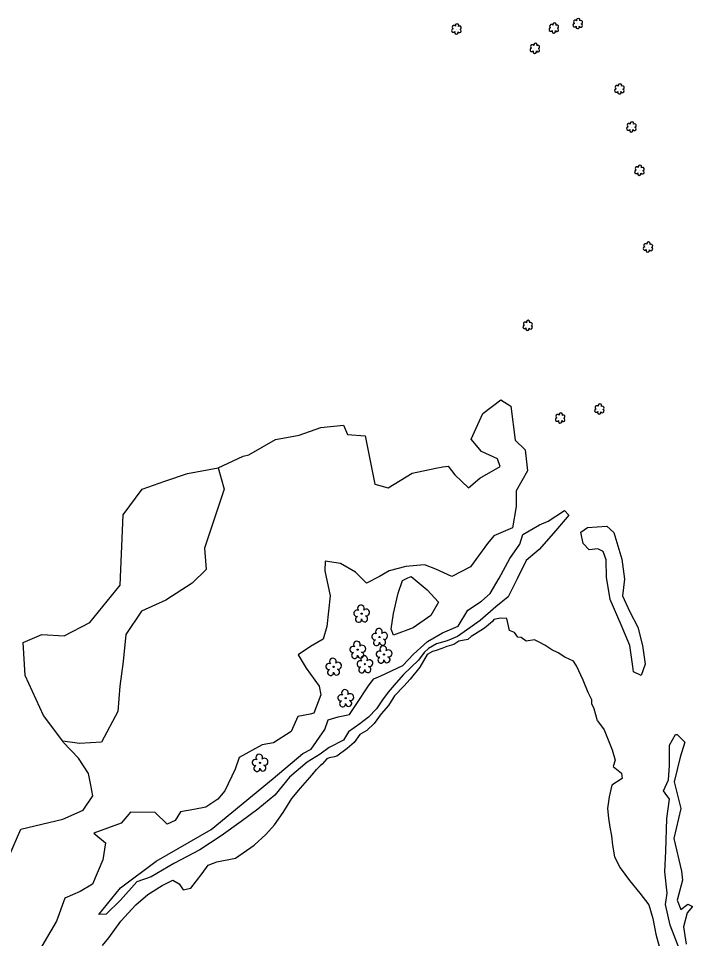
# Model space of a CAD drawing. Extents: x 3040896 to 3051146, y 687568 to 732976.
# Drawn here: x 3049288 to 3049663, y 695699 to 696211 of the extents above; entities that cross this region are included whole.
import ezdxf

# ---------------------------------------------------------------- set-up
doc = ezdxf.new("R2010")
doc.units = 0
for name, color, linetype in [('Exist Hydro Stream or Body of Water', 7, 'Continuous'), ('Exist Vegetation Hedge Row', 7, 'Continuous'), ('Exist Vegetation Shrub CELL', 7, 'Continuous'), ('Exist Vegetation Tree CELL', 7, 'Continuous'), ('Exist Vegetation Woods Line', 7, 'Continuous')]:
    doc.layers.add(name, color=color, linetype=linetype)

msp = doc.modelspace()

# ---------------------------------------------------------------- linework, layer by layer
at = {"layer": 'Exist Hydro Stream or Body of Water'}
for points in [[(3049609.98, 695820.48), (3049608.05, 695827.02), (3049606.79, 695829.82), (3049606.8, 695832.03), (3049604.81, 695836.19), (3049601.99, 695843.08), (3049598.31, 695850.94), (3049596.66, 695853.55), (3049591.72, 695855.72), (3049588.05, 695858.25), (3049584.62, 695859.89), (3049580.68, 695862.48), (3049577.52, 695864.15), (3049574.85, 695865.51), (3049570.29, 695864.74), (3049567.47, 695866.7), (3049565.66, 695866.85), (3049563.79, 695869.46), (3049561.03, 695870.63), (3049559.47, 695877.27), (3049555.95, 695877.45), (3049552.29, 695876.77), (3049551.55, 695875.61), (3049547.03, 695871.89), (3049541.44, 695868.49), (3049539.74, 695867.22), (3049537.76, 695865.65), (3049532.91, 695864.65), (3049530.1, 695862.88), (3049526.21, 695861.7), (3049523.34, 695860.56), (3049520.13, 695859.57), (3049518.14, 695858.94), (3049515.25, 695857.27), (3049511.15, 695850.29), (3049505.76, 695843.62), (3049502.16, 695839.63), (3049497.1, 695834.24), (3049493.66, 695828.86), (3049489.67, 695824.24), (3049485.7, 695818.97), (3049481.6, 695815.08), (3049477.84, 695812.81), (3049474.62, 695808.43), (3049470.66, 695805.08), (3049465.07, 695800.83), (3049463.61, 695800.47), (3049460.67, 695799.92), (3049459.51, 695799.36), (3049456.87, 695796.3), (3049455.78, 695795.35), (3049453.62, 695793.41)], [(3049609.98, 695820.48), (3049613.67, 695815.4), (3049618.04, 695804.32), (3049619.8, 695798.52), (3049618.7, 695795), (3049623.3, 695791.35), (3049623.67, 695788.31), (3049617.93, 695784.65), (3049616.46, 695778.14), (3049615.54, 695771.68), (3049615.99, 695766.37), (3049616.84, 695761.36), (3049617.65, 695756.56), (3049618.22, 695751.29), (3049619.42, 695744.86), (3049622.47, 695738.74), (3049627.63, 695731.67), (3049633.47, 695724.65), (3049638.52, 695718.11), (3049640.78, 695710.51), (3049642.39, 695701.92), (3049644.87, 695692.42)], [(3049334.64, 695695.47), (3049338.14, 695699.79), (3049344.79, 695709.04), (3049353.22, 695718.11), (3049359.85, 695723.81), (3049367.91, 695728.88), (3049373.79, 695731.79), (3049377.24, 695729.85), (3049379.54, 695726.57), (3049383.89, 695727.41), (3049390.06, 695735.6), (3049393.43, 695740.12), (3049398.24, 695742.03), (3049408.67, 695744.03), (3049419.02, 695751.25), (3049425.43, 695757.31), (3049430.3, 695762.66), (3049435.11, 695769.4), (3049439.93, 695777.2), (3049444.82, 695783.03), (3049451.33, 695790.35), (3049453.62, 695793.41)]]:
    msp.add_lwpolyline(points, dxfattribs=at)
at = {"layer": 'Exist Vegetation Hedge Row'}
for points in [[(3049412.85, 695967.54), (3049416, 695968.23), (3049430.82, 695976.75), (3049444.02, 695979.2), (3049456.13, 695983.54), (3049468.62, 695984.71), (3049470.95, 695979.55), (3049480.65, 695978.77), (3049486.16, 695952), (3049493.49, 695949.93), (3049506.86, 695958.05), (3049519.95, 695960.82), (3049524, 695961.57), (3049526.83, 695962), (3049530.57, 695957.17), (3049538.17, 695949.84), (3049544.58, 695955.21), (3049555.75, 695961.72), (3049554.39, 695966.02), (3049545.36, 695970.07), (3049539.74, 695977.04), (3049546.11, 695991.33), (3049556.12, 695998.86), (3049561.77, 695995.39), (3049564.08, 695976.5), (3049569.61, 695971.13), (3049571.02, 695959.44), (3049564.78, 695948.23), (3049564.7, 695939.54), (3049562.6, 695927.73), (3049552.31, 695923.2), (3049548.72, 695919.02), (3049539.35, 695906.06), (3049528.93, 695900.63), (3049519.96, 695904.71), (3049514.26, 695906.93), (3049513.51, 695907.08)], [(3049398.94, 695961.06), (3049412.85, 695967.54)], [(3049532.52, 695873.04), (3049537.83, 695881.88), (3049545.48, 695886.87), (3049550.29, 695891.14), (3049555.24, 695899.69), (3049561.26, 695910.66), (3049566.72, 695918.62), (3049568.37, 695923.91), (3049577.59, 695929.34), (3049582.41, 695931.44), (3049591.54, 695937.32), (3049593.97, 695934.81), (3049586.77, 695926.29), (3049577.51, 695915.69), (3049570.17, 695909.52), (3049565.32, 695899.32), (3049560.17, 695889.35), (3049553.44, 695883.72), (3049544.66, 695876.26), (3049535.81, 695869.83)], [(3049610.14, 695915.97), (3049605.29, 695915.41), (3049601.87, 695918.91), (3049600.65, 695925.21), (3049604.45, 695927.83), (3049615.02, 695928.64), (3049619.01, 695925.04), (3049623.45, 695910.31), (3049624.9, 695899.11), (3049623.9, 695889.92), (3049627.8, 695881.33), (3049632.26, 695872.48), (3049634.86, 695862.21), (3049636.5, 695851.92), (3049634.16, 695845.7), (3049629.91, 695847.57), (3049629.61, 695850.62), (3049627.87, 695862.24), (3049623.09, 695873.79), (3049616.99, 695887.87), (3049614.9, 695900.26), (3049614.78, 695909.96), (3049613.03, 695914.58), (3049610.14, 695915.97)], [(3049494.15, 695903.86), (3049488.73, 695900.68), (3049481.57, 695896.94), (3049475.45, 695903.14), (3049467.03, 695907.8), (3049458.55, 695909.18), (3049458.33, 695903.81), (3049461.35, 695889.87), (3049459.34, 695872.79), (3049457.33, 695865.9), (3049450.31, 695861.66), (3049443.52, 695857.06), (3049448.02, 695849.71), (3049455.16, 695839.64), (3049456.16, 695834.86), (3049452.2, 695824.64), (3049450.11, 695824.15), (3049443.36, 695822.91), (3049439.63, 695814.48), (3049429.79, 695808.14), (3049423.47, 695807.02), (3049410.66, 695800.03), (3049408.39, 695793.49), (3049402.65, 695781.52)], [(3049513.51, 695907.08), (3049509.41, 695906.67), (3049503.36, 695906.25), (3049494.15, 695903.86)], [(3049446.1, 695802.17), (3049450.69, 695804.69), (3049458.36, 695815.51), (3049460.18, 695820.96), (3049465.64, 695822.57), (3049472.01, 695823.85), (3049475.43, 695828.93), (3049482.98, 695840.36), (3049485.64, 695843.71), (3049489.54, 695845.46), (3049501.64, 695851.19), (3049507.54, 695857.42), (3049515.34, 695864.51), (3049523.66, 695869.25), (3049532.52, 695873.04)], [(3049535.81, 695869.83), (3049532.08, 695867.25), (3049526.39, 695864.94), (3049520.39, 695863.13), (3049515.98, 695860.58), (3049513.56, 695858.34), (3049510.44, 695854.19), (3049502.14, 695846.17), (3049498.06, 695841.46), (3049493.61, 695836.32), (3049490.45, 695832.05), (3049487.01, 695827.11), (3049482.53, 695822.53), (3049477.69, 695818.8), (3049471.55, 695814.3), (3049468.63, 695809.75), (3049460.65, 695805.51), (3049455.76, 695801.97), (3049448.5, 695797.49)], [(3049655.63, 695693), (3049650.4, 695706.86), (3049647.79, 695718.24), (3049648.67, 695724.55), (3049647.45, 695736.44), (3049647.92, 695748.04), (3049648.51, 695766.14), (3049650.03, 695776.83), (3049646.61, 695781.5), (3049649.33, 695787.53), (3049649.88, 695795.57), (3049649.93, 695806.9), (3049653.36, 695812.75), (3049654.2, 695812.77), (3049658.57, 695808.55), (3049655.89, 695800.19), (3049652.64, 695786.6), (3049656.27, 695771.66), (3049652.34, 695755.03), (3049656.7, 695736.82), (3049657.23, 695731.87), (3049654.27, 695720.77), (3049656.34, 695715.61), (3049660.16, 695718.52), (3049662.8, 695717.24), (3049659.84, 695713.78), (3049657.71, 695705.93), (3049659.16, 695696.31)], [(3049321.28, 695799.59), (3049313.07, 695808.4), (3049312.58, 695809.07)], [(3049312.61, 695765.78), (3049323.9, 695770.83), (3049329.38, 695778.64), (3049328.28, 695784.63), (3049326.82, 695791.22), (3049321.28, 695799.59)], [(3049332.63, 695712.72), (3049344.77, 695727.51), (3049364.56, 695742.39), (3049395.12, 695760.05), (3049429.53, 695788.39), (3049446.1, 695802.17)], [(3049448.5, 695797.49), (3049438.63, 695789.1), (3049430.55, 695779.18), (3049421.06, 695771.28), (3049411.72, 695764.37), (3049400.73, 695756.54), (3049388.85, 695748.7), (3049374.27, 695741.14), (3049361.67, 695733.79), (3049353.83, 695730.85), (3049344.7, 695720.7), (3049336.73, 695713.03), (3049332.63, 695712.72)], [(3049402.65, 695781.52), (3049398.79, 695776.94), (3049392.12, 695772.37), (3049385.45, 695771.11), (3049378.09, 695769.78), (3049375.07, 695765.1), (3049370.7, 695763.04), (3049364.01, 695769.39), (3049350.22, 695769.72), (3049344.98, 695763.52), (3049329.89, 695758.07), (3049336.31, 695752.59), (3049334.88, 695743.07), (3049329.1, 695729.65), (3049322.35, 695725.5), (3049313.76, 695721.92), (3049309.16, 695709.02), (3049300.93, 695695.11)], [(3049260.29, 695687.53), (3049265.5, 695700.58), (3049271.34, 695711.22), (3049275.07, 695725.14), (3049280.34, 695738.27), (3049283.17, 695746.06), (3049289.21, 695760.21), (3049312.61, 695765.78)]]:
    msp.add_lwpolyline(points, dxfattribs=at)
at = {"layer": 'Exist Vegetation Shrub CELL'}
for p, q in [((3049599.02, 696207.82), (3049599.02, 696207.82)), ((3049531.58, 696204.8), (3049531.58, 696204.8)), ((3049585.74, 696205.38), (3049585.74, 696205.38)), ((3049575.16, 696194.07), (3049575.16, 696194.07)), ((3049622.18, 696171.5), (3049622.18, 696171.5)), ((3049628.84, 696150.37), (3049628.84, 696150.37)), ((3049633.28, 696126.24), (3049633.28, 696126.24)), ((3049638.04, 696083.58), (3049638.04, 696083.58)), ((3049571.15, 696040.01), (3049571.15, 696040.01)), ((3049611.01, 695993.54), (3049611.01, 695993.54)), ((3049589.26, 695988.6), (3049589.26, 695988.6))]:
    msp.add_line(p, q, dxfattribs=at)
for centre, radius, start, end in [((3049530.1, 696205.92), 0.968, 35.8908, 245.4216), ((3049531.81, 696206.84), 0.99, 334.8391, 200.4717), ((3049533.25, 696205.67), 0.929, 284.4567, 126.0861), ((3049584.26, 696206.5), 0.968, 35.8908, 245.4216), ((3049585.97, 696207.42), 0.99, 334.8391, 200.4717), ((3049587.41, 696206.25), 0.929, 284.4567, 126.0861), ((3049597.22, 696207.12), 0.955, 95.1099, 327.9534), ((3049597.54, 696208.95), 0.968, 35.8908, 245.4216), ((3049598.89, 696206.14), 0.984, 151.2797, 21.387), ((3049599.25, 696209.86), 0.99, 334.8391, 200.4717), ((3049600.66, 696206.89), 0.937, 204.9913, 73.4601), ((3049600.69, 696208.69), 0.929, 284.4567, 126.0861), ((3049529.78, 696204.09), 0.955, 95.1099, 327.9534), ((3049531.45, 696203.11), 0.984, 151.2797, 21.387), ((3049533.22, 696203.87), 0.937, 204.9913, 73.4601), ((3049583.94, 696204.67), 0.955, 95.1099, 327.9534), ((3049585.61, 696203.69), 0.984, 151.2797, 21.387), ((3049587.38, 696204.45), 0.937, 204.9913, 73.4601), ((3049573.68, 696195.2), 0.968, 35.8908, 245.4216), ((3049575.39, 696196.11), 0.99, 334.8391, 200.4717), ((3049573.36, 696193.37), 0.955, 95.1099, 327.9534), ((3049575.03, 696192.39), 0.984, 151.2797, 21.387), ((3049576.8, 696193.14), 0.937, 204.9913, 73.4601), ((3049576.84, 696194.94), 0.929, 284.4567, 126.0861), ((3049620.38, 696170.8), 0.955, 95.1099, 327.9534), ((3049620.7, 696172.63), 0.968, 35.8908, 245.4216), ((3049622.41, 696173.54), 0.99, 334.8391, 200.4717), ((3049623.82, 696170.58), 0.937, 204.9913, 73.4601), ((3049623.86, 696172.37), 0.929, 284.4567, 126.0861), ((3049622.06, 696169.82), 0.984, 151.2797, 21.387), ((3049627.04, 696149.66), 0.955, 95.1099, 327.9534), ((3049627.36, 696151.49), 0.968, 35.8908, 245.4216), ((3049629.07, 696152.41), 0.99, 334.8391, 200.4717), ((3049630.48, 696149.44), 0.937, 204.9913, 73.4601), ((3049630.51, 696151.24), 0.929, 284.4567, 126.0861), ((3049628.71, 696148.68), 0.984, 151.2797, 21.387), ((3049631.48, 696125.53), 0.955, 95.1099, 327.9534), ((3049631.8, 696127.36), 0.968, 35.8908, 245.4216), ((3049633.15, 696124.55), 0.984, 151.2797, 21.387), ((3049633.51, 696128.28), 0.99, 334.8391, 200.4717), ((3049634.92, 696125.31), 0.937, 204.9913, 73.4601), ((3049634.95, 696127.11), 0.929, 284.4567, 126.0861), ((3049636.24, 696082.88), 0.955, 95.1099, 327.9534), ((3049636.56, 696084.71), 0.968, 35.8908, 245.4216), ((3049638.27, 696085.62), 0.99, 334.8391, 200.4717), ((3049639.68, 696082.65), 0.937, 204.9913, 73.4601), ((3049639.71, 696084.45), 0.929, 284.4567, 126.0861), ((3049637.91, 696081.9), 0.984, 151.2797, 21.387), ((3049571.38, 696042.05), 0.99, 334.8391, 200.4717), ((3049569.35, 696039.31), 0.955, 95.1099, 327.9534), ((3049569.66, 696041.14), 0.968, 35.8908, 245.4216), ((3049571.02, 696038.33), 0.984, 151.2797, 21.387), ((3049572.78, 696039.08), 0.937, 204.9913, 73.4601), ((3049572.82, 696040.88), 0.929, 284.4567, 126.0861), ((3049611.24, 695995.58), 0.99, 334.8391, 200.4717), ((3049589.49, 695990.64), 0.99, 334.8391, 200.4717), ((3049609.21, 695992.83), 0.955, 95.1099, 327.9534), ((3049609.52, 695994.66), 0.968, 35.8908, 245.4216), ((3049610.88, 695991.85), 0.984, 151.2797, 21.387), ((3049612.64, 695992.61), 0.937, 204.9913, 73.4601), ((3049612.68, 695994.4), 0.929, 284.4567, 126.0861), ((3049587.46, 695987.89), 0.955, 95.1099, 327.9534), ((3049587.77, 695989.72), 0.968, 35.8908, 245.4216), ((3049589.13, 695986.91), 0.984, 151.2797, 21.387), ((3049590.89, 695987.67), 0.937, 204.9913, 73.4601), ((3049590.93, 695989.46), 0.929, 284.4567, 126.0861)]:
    msp.add_arc(centre, radius, start, end, dxfattribs=at)
at = {"layer": 'Exist Vegetation Tree CELL'}
for p, q in [((3049478.76, 695880.01), (3049478.76, 695880.01)), ((3049488.75, 695867.01), (3049488.75, 695867.01)), ((3049476.58, 695859.93), (3049476.58, 695859.93)), ((3049491.22, 695857.33), (3049491.22, 695857.33)), ((3049463.19, 695850.46), (3049463.19, 695850.46)), ((3049480.53, 695851.89), (3049480.53, 695851.89)), ((3049469.9, 695833.01), (3049469.9, 695833.01)), ((3049422.24, 695797.11), (3049422.24, 695797.11))]:
    msp.add_line(p, q, dxfattribs=at)
for centre in [(3049478.76, 695880.01), (3049488.75, 695867.01), (3049476.58, 695859.93), (3049491.22, 695857.33), (3049463.19, 695850.46), (3049480.53, 695851.89), (3049469.9, 695833.01), (3049422.24, 695797.11)]:
    msp.add_circle(centre, 0.326, dxfattribs=at)
for centre, radius, start, end in [((3049478.38, 695882.89), 1.86, 330.1651, 219.7134), ((3049476.16, 695880.17), 1.73, 62.6636, 279.3457), ((3049481.31, 695880.6), 1.9, 257.1011, 134.1999), ((3049477.06, 695876.89), 1.69, 111.5671, 6.231), ((3049480.43, 695877.11), 1.7, 181.2822, 74.56), ((3049486.15, 695867.16), 1.73, 62.6636, 279.3457), ((3049488.37, 695869.88), 1.86, 330.1651, 219.7134), ((3049491.3, 695867.59), 1.9, 257.1011, 134.1999), ((3049476.2, 695862.81), 1.86, 330.1651, 219.7134), ((3049487.05, 695863.88), 1.69, 111.5671, 6.231), ((3049490.43, 695864.11), 1.7, 181.2822, 74.56), ((3049473.98, 695860.09), 1.73, 62.6636, 279.3457), ((3049478.26, 695857.03), 1.7, 181.2822, 74.56), ((3049479.13, 695860.52), 1.9, 257.1011, 134.1999), ((3049488.61, 695857.48), 1.73, 62.6636, 279.3457), ((3049490.83, 695860.2), 1.86, 330.1651, 219.7134), ((3049493.77, 695857.92), 1.9, 257.1011, 134.1999), ((3049462.81, 695853.34), 1.86, 330.1651, 219.7134), ((3049474.88, 695856.81), 1.69, 111.5671, 6.231), ((3049477.93, 695852.04), 1.73, 62.6636, 279.3457), ((3049480.15, 695854.76), 1.86, 330.1651, 219.7134), ((3049483.08, 695852.48), 1.9, 257.1011, 134.1999), ((3049489.51, 695854.21), 1.69, 111.5671, 6.231), ((3049492.89, 695854.43), 1.7, 181.2822, 74.56), ((3049460.59, 695850.62), 1.73, 62.6636, 279.3457), ((3049461.49, 695847.34), 1.69, 111.5671, 6.231), ((3049464.87, 695847.57), 1.7, 181.2822, 74.56), ((3049465.74, 695851.05), 1.9, 257.1011, 134.1999), ((3049478.83, 695848.77), 1.69, 111.5671, 6.231), ((3049482.2, 695848.99), 1.7, 181.2822, 74.56), ((3049467.29, 695833.17), 1.73, 62.6636, 279.3457), ((3049469.51, 695835.89), 1.86, 330.1651, 219.7134), ((3049472.45, 695833.6), 1.9, 257.1011, 134.1999), ((3049468.19, 695829.89), 1.69, 111.5671, 6.231), ((3049471.57, 695830.12), 1.7, 181.2822, 74.56), ((3049419.64, 695797.26), 1.73, 62.6636, 279.3457), ((3049421.86, 695799.98), 1.86, 330.1651, 219.7134), ((3049424.79, 695797.7), 1.9, 257.1011, 134.1999), ((3049420.54, 695793.99), 1.69, 111.5671, 6.231), ((3049423.91, 695794.21), 1.7, 181.2822, 74.56)]:
    msp.add_arc(centre, radius, start, end, dxfattribs=at)
at = {"layer": 'Exist Vegetation Woods Line'}
for points in [[(3049334.14, 695808.51), (3049321.94, 695807.73), (3049312.58, 695809.07), (3049301.84, 695823.39), (3049291.7, 695845.53), (3049290.58, 695863.95), (3049301.04, 695868.42), (3049313.39, 695867.74), (3049327.62, 695875.07), (3049344.6, 695895.89), (3049346.18, 695934.84), (3049356.73, 695949.11), (3049369.26, 695953.55), (3049381.9, 695957.84), (3049398.94, 695961.06), (3049402.33, 695949.21), (3049391.32, 695916.36), (3049392.4, 695904.56), (3049384.54, 695896.99), (3049369.93, 695887.57), (3049356.39, 695881.32), (3049347.57, 695868.44), (3049346.09, 695853.45), (3049344.33, 695839.62), (3049343.21, 695825.69), (3049334.14, 695808.51), (3049334.14, 695808.51)], [(3049506.4, 695900.6), (3049515.25, 695893.16), (3049521.49, 695886.36), (3049517.21, 695878.91), (3049507.51, 695872.03), (3049496.49, 695867.97), (3049495.16, 695871.36), (3049496.57, 695880.09), (3049499.05, 695891.4), (3049501.55, 695898.39), (3049504.54, 695899.99), (3049506.4, 695900.6)]]:
    msp.add_lwpolyline(points, dxfattribs=at)

doc.saveas('drawing.dxf')
